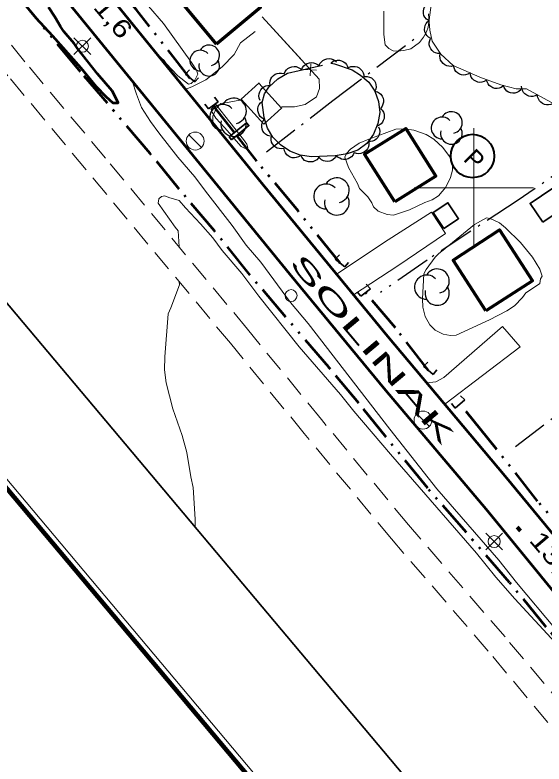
# Model space of a CAD drawing. Extents: x 386081 to 389416, y 5130568 to 5134082.
# Drawn here: x 387123.2 to 387211.7, y 5131703.4 to 5131828.9 of the extents above; entities that cross this region are included whole.
import ezdxf

# ---------------------------------------------------------------- set-up
doc = ezdxf.new("R2010")
doc.units = 0
doc.header["$LTSCALE"] = 1.2
for name, pattern in [('DASH_DOUBLE_DOT', [9.2, 5, -1.2, 0.3, -1.2, 0.3, -1.2]), ('DOT_DASHED', [7.7, 5, -1.2, 0.3, -1.2]), ('LONG_DASHED', [7.5, 6, -1.5]), ('MEDIUM_DASHED', [4.5, 3, -1.5])]:
    doc.linetypes.add(name, pattern=pattern)
for name, color, linetype, lineweight in [('1', 7, 'Continuous', 53), ('19', 7, 'Continuous', 13), ('2', 7, 'Continuous', 13), ('21', 7, 'LONG_DASHED', 35), ('26', 7, 'Continuous', 35), ('3', 7, 'Continuous', 140), ('31', 7, 'Continuous', 70), ('36', 7, 'Continuous', 13), ('37', 7, 'Continuous', 13), ('38', 7, 'Continuous', 40), ('4', 7, 'DASH_DOUBLE_DOT', 53), ('41', 7, 'DOT_DASHED', 25), ('44', 7, 'Continuous', 25), ('60', 7, 'Continuous', 13), ('61', 7, 'Continuous', 13)]:
    doc.layers.add(name, color=color, linetype=linetype, lineweight=lineweight)

msp = doc.modelspace()

# ---------------------------------------------------------------- linework, layer by layer
at = {"layer": '1'}
msp.add_lwpolyline([(387121.9, 5131834.27), (387126.67, 5131828.45), (387129.48, 5131825.47), (387134.19, 5131820.07), (387136.7, 5131817.04), (387138.41, 5131815.3), (387139.57, 5131814.24), (387140.44, 5131814.23), (387140.19, 5131814.85), (387139.46, 5131816.21), (387137.02, 5131819.06), (387133.66, 5131823.34), (387133.11, 5131824.14), (387131.33, 5131826.19), (387130.78, 5131826.99), (387129.87, 5131828.66), (387128.77, 5131830.27)], dxfattribs=at)
at = {"layer": '19', "linetype": 'MEDIUM_DASHED'}
for points in [[(387419.86, 5131465.28), (387409.58, 5131478.42), (387399.42, 5131492.13), (387388.58, 5131505.48), (387376.85, 5131519.68), (387361.58, 5131537.87), (387345.95, 5131556.26), (387332.63, 5131572.94), (387318.03, 5131590.26), (387289.95, 5131622.73), (387261.57, 5131657.26), (387248.72, 5131674.16), (387240.67, 5131682.87), (387222.15, 5131704.5), (387205.21, 5131724.76), (387189.03, 5131743.54), (387174.47, 5131761.16), (387162.09, 5131776.3), (387138.31, 5131804.98), (387124.85, 5131821.09), (387103.52, 5131847.43)], [(387416.99, 5131462.99), (387406.66, 5131476.2), (387396.52, 5131489.88), (387385.74, 5131503.15), (387374.03, 5131517.33), (387358.78, 5131535.5), (387343.12, 5131553.93), (387329.79, 5131570.61), (387315.24, 5131587.88), (387287.15, 5131620.36), (387258.69, 5131654.98), (387245.8, 5131671.94), (387237.91, 5131680.41), (387219.33, 5131702.11), (387202.39, 5131722.37), (387186.21, 5131741.16), (387171.61, 5131758.8), (387159.24, 5131773.95), (387122, 5131818.75), (387100.71, 5131845.03)]]:
    msp.add_lwpolyline(points, dxfattribs=at)
at = {"layer": '19'}
for points in [[(387151.77, 5131816.53), (387152.76, 5131816.92), (387155.1, 5131818.08), (387157.87, 5131820.28), (387159.86, 5131822.3), (387160.93, 5131824.28), (387163.39, 5131826.2)], [(387156.32, 5131810.9), (387156.3, 5131812.01), (387156.88, 5131813.26), (387157.64, 5131814.13), (387159.06, 5131814.32), (387160.82, 5131814.68)], [(387179.86, 5131782.03), (387187.28, 5131786.93), (387195.24, 5131792.32), (387192.89, 5131795.92), (387185.63, 5131791.29), (387177.01, 5131785.51)], [(387195.11, 5131763.72), (387207.75, 5131773.37), (387204.81, 5131776.75), (387194.94, 5131768.18), (387193.63, 5131767.46), (387192.09, 5131767.32)]]:
    msp.add_lwpolyline(points, dxfattribs=at)
at = {"layer": '2'}
for points in [[(387145.51, 5131830.44), (387148.05, 5131827.49), (387152.74, 5131820.97), (387153.59, 5131819.68), (387153.79, 5131819.01), (387153.3, 5131818.04), (387152.7, 5131817.49), (387152.24, 5131817.34), (387150.42, 5131818.76), (387148.51, 5131820.8), (387148.14, 5131821.32), (387147.21, 5131822.18), (387148.14, 5131821.32), (387148.51, 5131820.8), (387150.42, 5131818.76), (387152.24, 5131817.34), (387152.7, 5131817.49), (387153.3, 5131818.04), (387153.79, 5131819.01), (387153.59, 5131819.68), (387152.74, 5131820.97), (387148.05, 5131827.49), (387145.51, 5131830.44)], [(387184.93, 5131829.61), (387184.9, 5131825.68), (387185.14, 5131823.96), (387185.75, 5131823.34), (387186.49, 5131822.96), (387187.16, 5131822.89), (387188.27, 5131823.01), (387189.45, 5131823.3), (387190.87, 5131824.33), (387191.55, 5131825.25), (387192.05, 5131826.11), (387192.37, 5131826.9)], [(387213.75, 5131725.91), (387207.15, 5131733.84), (387204.15, 5131737.62), (387193.82, 5131749.58), (387185.94, 5131759.55), (387172.27, 5131777.25), (387169.28, 5131780.78), (387164.33, 5131787.52), (387161.89, 5131790.37), (387159.51, 5131793.65), (387155.06, 5131799.41), (387153.29, 5131801.82), (387150.42, 5131805.1), (387147.24, 5131809.18), (387145.84, 5131811.1), (387144.38, 5131813.45), (387143.53, 5131815.67), (387142.81, 5131817.89)], [(387150.65, 5131790.1), (387150.52, 5131792.78), (387149.97, 5131793.42), (387147.15, 5131797.4), (387147.28, 5131798.12), (387147.68, 5131798.55), (387148.26, 5131798.65), (387148.93, 5131798.36), (387150.68, 5131797.84), (387151.71, 5131796.61), (387154.22, 5131793.95), (387156.3, 5131791.59), (387157.88, 5131789.49), (387161.18, 5131785.65), (387163.99, 5131781.81), (387170.77, 5131773.33), (387177.67, 5131765.34), (387179.93, 5131762.56), (387186.04, 5131755.37), (387200.46, 5131738.76), (387203.7, 5131734.73), (387206.88, 5131731.14), (387213.61, 5131723.82)], [(387153.36, 5131743.11), (387153.37, 5131744.45), (387153.02, 5131749.8), (387152.6, 5131751.54), (387151.95, 5131755.65), (387151.18, 5131758.48), (387149.63, 5131762.97), (387148.47, 5131767.34), (387148.22, 5131769.51), (387148.28, 5131771.68), (387148.81, 5131778.87), (387149.28, 5131779.86), (387150.71, 5131783.74), (387150.67, 5131784.26)]]:
    msp.add_lwpolyline(points, dxfattribs=at)
at = {"layer": '2', "linetype": 'LONG_DASHED'}
msp.add_lwpolyline([(387192.89, 5131831.02), (387192.37, 5131826.9)], dxfattribs=at)
at = {"layer": '2'}
for points in [[(387158.28, 5131810.11), (387161.02, 5131806.92), (387161.73, 5131806.58), (387162.15, 5131806.74), (387161.99, 5131807.28), (387161.43, 5131808.08), (387156.84, 5131813.9), (387156.42, 5131813.67), (387156.04, 5131813.09), (387156.17, 5131812.65), (387156.81, 5131811.67)], [(387180.51, 5131800.7), (387179.03, 5131803.38), (387178.42, 5131805.11), (387178.67, 5131805.76), (387179.35, 5131806.44), (387180.77, 5131807.46), (387182.39, 5131808.16), (387186.95, 5131809.8), (387188.42, 5131809.88), (387189.92, 5131809.62), (387192, 5131808.9), (387193.27, 5131808.13), (387194.81, 5131806.76), (387195.93, 5131805.25), (387196.44, 5131803.98), (387196.43, 5131802.97), (387196.09, 5131801.7), (387195.28, 5131800.12), (387194.1, 5131798.62), (387193.04, 5131797.97), (387191.79, 5131797.55), (387189.23, 5131796.3), (387186.57, 5131795.4), (387185.5, 5131795.5), (387183.95, 5131796.09), (387183.17, 5131796.78), (387182.93, 5131797.46), (387182.22, 5131798.48), (387180.84, 5131799.9)], [(387194.6, 5131789.3), (387200.12, 5131793.82), (387202.12, 5131794.98), (387202.7, 5131794.84), (387204.3, 5131794.12), (387205.27, 5131793.3), (387207.79, 5131790.83), (387209.82, 5131788.34), (387211.06, 5131786.34), (387211.42, 5131785.18), (387211.14, 5131784.76), (387211.01, 5131783.98), (387210.62, 5131783.65), (387208.72, 5131782.4), (387208.16, 5131781.59), (387206.78, 5131780.2), (387205.52, 5131779.37), (387202.64, 5131777.88), (387197.05, 5131775.32), (387196.11, 5131775.23), (387194.85, 5131775.48), (387193.51, 5131776.13), (387192.61, 5131777.05), (387191.87, 5131778.43), (387191.44, 5131779.99), (387191.4, 5131781.41), (387191.6, 5131785.55), (387192, 5131786.3), (387193.51, 5131788.34), (387194.99, 5131789.76)]]:
    msp.add_lwpolyline(points, close=True, dxfattribs=at)
at = {"layer": '21', "linetype": 'Continuous', "lineweight": 53}
msp.add_lwpolyline([(387123.41, 5131841.68), (387169.11, 5131785.59), (387185.2, 5131766.08), (387202, 5131746.18), (387220.3, 5131723.8), (387235.44, 5131705.92), (387268.14, 5131666.61), (387305.79, 5131621.59), (387317.21, 5131608.28), (387321.56, 5131611.87), (387294.9, 5131644.01), (387283.94, 5131657.05), (387273.33, 5131670.01), (387260.65, 5131685.15), (387250.39, 5131696.7), (387237.96, 5131712), (387205.24, 5131751.69), (387185.58, 5131775.05), (387164.72, 5131800.51), (387132.8, 5131839.87)], dxfattribs=at)
at = {"layer": '26'}
for p, q in [((387151.71, 5131819.03), (387152.41, 5131819.73)), ((387151.71, 5131819.03), (387152.41, 5131819.73)), ((387153.31, 5131817.73), (387151.71, 5131819.03)), ((387153.31, 5131817.73), (387151.71, 5131819.03)), ((387153.31, 5131817.73), (387153.91, 5131818.43)), ((387153.31, 5131817.73), (387153.91, 5131818.43)), ((387157.18, 5131814.4), (387155.58, 5131813.2)), ((387157.18, 5131814.4), (387155.58, 5131813.2)), ((387157.18, 5131814.4), (387156.58, 5131815.2)), ((387157.18, 5131814.4), (387156.58, 5131815.2)), ((387155.58, 5131813.2), (387154.98, 5131814)), ((387155.58, 5131813.2), (387154.98, 5131814)), ((387176.79, 5131788.06), (387177.49, 5131788.76)), ((387176.79, 5131788.06), (387177.49, 5131788.76)), ((387178.39, 5131786.76), (387176.79, 5131788.06)), ((387178.39, 5131786.76), (387176.79, 5131788.06)), ((387178.39, 5131786.76), (387178.99, 5131787.46)), ((387178.39, 5131786.76), (387178.99, 5131787.46)), ((387182.67, 5131783.05), (387181.07, 5131781.85)), ((387182.67, 5131783.05), (387181.07, 5131781.85)), ((387182.67, 5131783.05), (387181.97, 5131783.85)), ((387182.67, 5131783.05), (387181.97, 5131783.85)), ((387181.07, 5131781.85), (387180.47, 5131782.55)), ((387181.07, 5131781.85), (387180.47, 5131782.55)), ((387191.59, 5131770.1), (387192.29, 5131770.8)), ((387191.59, 5131770.1), (387192.29, 5131770.8)), ((387193.19, 5131768.7), (387191.59, 5131770.1)), ((387193.19, 5131768.7), (387191.59, 5131770.1)), ((387193.19, 5131768.7), (387193.79, 5131769.5)), ((387193.19, 5131768.7), (387193.79, 5131769.5)), ((387198.47, 5131764.45), (387197.77, 5131765.15)), ((387198.47, 5131764.45), (387197.77, 5131765.15)), ((387198.47, 5131764.45), (387196.87, 5131763.05)), ((387198.47, 5131764.45), (387196.87, 5131763.05)), ((387196.87, 5131763.05), (387196.27, 5131763.85)), ((387196.87, 5131763.05), (387196.27, 5131763.85))]:
    msp.add_line(p, q, dxfattribs=at)
msp.add_lwpolyline([(387159.45, 5131808.05), (387159.05, 5131808.53), (387161.96, 5131810.88), (387162.34, 5131810.42)], close=True, dxfattribs=at)
at = {"layer": '3'}
msp.add_line((387207.27, 5131743.11), (387207.78, 5131742.5), dxfattribs=at)
at = {"layer": '31'}
for points in [[(387156.91, 5131824.08), (387150.49, 5131831.83), (387157.85, 5131837.94), (387164.28, 5131830.19)], [(387186.74, 5131797.62), (387181.71, 5131805.63), (387188.58, 5131809.94), (387193.61, 5131801.94)], [(387202.02, 5131779.36), (387196.51, 5131787.88), (387204.29, 5131792.92), (387209.81, 5131784.4)]]:
    msp.add_lwpolyline(points, close=True, dxfattribs=at)
at = {"layer": '31', "lineweight": 35}
for points in [[(387164.83, 5131810.67), (387161.05, 5131814.86), (387164.02, 5131817.54), (387167.8, 5131813.34)], [(387211.52, 5131794.21), (387218.96, 5131799.2), (387216.84, 5131802.36), (387209.4, 5131797.37)], [(387194.95, 5131793.17), (387193.18, 5131795.86), (387195.66, 5131797.49), (387197.43, 5131794.8)]]:
    msp.add_lwpolyline(points, close=True, dxfattribs=at)
at = {"layer": '36'}
for p, q in [((387135.87, 5131822.3), (387133.05, 5131825.12)), ((387133.05, 5131822.3), (387135.87, 5131825.12)), ((387154.42, 5131806.75), (387152.3, 5131808.89)), ((387192.55, 5131760), (387190.43, 5131762.14)), ((387204.8, 5131739.31), (387201.98, 5131742.13)), ((387201.98, 5131739.31), (387204.8, 5131742.13))]:
    msp.add_line(p, q, dxfattribs=at)
for centre, radius in [((387134.464, 5131823.715), 1), ((387153.35, 5131807.821), 1.5), ((387169.398, 5131781.93), 1), ((387191.48, 5131761.071), 1.5), ((387203.394, 5131740.725), 1)]:
    msp.add_circle(centre, radius, dxfattribs=at)
at = {"layer": '37'}
for p, q in [((387164.53, 5131828.61), (387171.29, 5131821.24)), ((387172.59, 5131818.76), (387172.68, 5131820.76)), ((387171.64, 5131819.81), (387173.64, 5131819.72))]:
    msp.add_line(p, q, dxfattribs=at)
for points in [[(387164.53, 5131828.61), (387174.09, 5131818.18), (387174.14, 5131816.63), (387173.66, 5131815.24), (387171.73, 5131813.94), (387169.98, 5131813.58), (387167.77, 5131813.54)], [(387173.99, 5131818.29), (387174.09, 5131818.18), (387174.14, 5131816.63), (387173.66, 5131815.24), (387171.73, 5131813.94), (387169.98, 5131813.58), (387167.77, 5131813.54)]]:
    msp.add_lwpolyline(points, dxfattribs=at)
at = {"layer": '38'}
msp.add_circle((387199.78, 5131805.31), 3.639, dxfattribs=at)
at = {"layer": '4'}
msp.add_line((387159.93, 5131809.24), (387156.38, 5131813.8), dxfattribs=at)
for points in [[(387152.51, 5131818.33), (387143.53, 5131829.78), (387132.15, 5131843.41)], [(387304.76, 5131614.3), (387278.42, 5131645.75), (387270.57, 5131654.84), (387266.41, 5131660.54), (387258.8, 5131670.18), (387248.97, 5131682.42), (387224.84, 5131711.15), (387216.87, 5131720.9), (387212.08, 5131726.4), (387205.97, 5131733.87), (387192.27, 5131749.66), (387180.72, 5131763.88), (387175.71, 5131769.92), (387162.49, 5131785.4), (387156.57, 5131792.8), (387150.69, 5131799.76), (387145.82, 5131805.76), (387134.13, 5131819.42), (387125.18, 5131830.3)], [(387177.59, 5131787.36), (387170.58, 5131796.13), (387163.66, 5131804.44), (387160.31, 5131808.76)], [(387192.39, 5131769.4), (387186.88, 5131776.55), (387181.87, 5131782.45)], [(387217.26, 5131739.9), (387210.66, 5131747.5), (387202.47, 5131757.86), (387197.67, 5131763.75)]]:
    msp.add_lwpolyline(points, dxfattribs=at)
at = {"layer": '41'}
for points in [[(387165.29, 5131806), (387176.38, 5131814.62), (387190.39, 5131825.21)], [(387217.86, 5131805.08), (387207.22, 5131797.81), (387192.19, 5131787.89), (387184.36, 5131782.43)], [(387206.95, 5131756.67), (387223.65, 5131769.34), (387237.8, 5131779.18), (387241.52, 5131781.86)]]:
    msp.add_lwpolyline(points, dxfattribs=at)
at = {"layer": '44'}
for points in [[(387192.38, 5131828.01), (387192.04, 5131828.26), (387191.8, 5131828.59), (387191.64, 5131828.88), (387191.56, 5131829.22), (387191.54, 5131829.59), (387191.62, 5131829.96), (387191.72, 5131830.27), (387191.93, 5131830.56), (387192.19, 5131830.82), (387192.49, 5131831.01)], [(387192.77, 5131825.03), (387192.4, 5131825.23), (387192.12, 5131825.53), (387191.93, 5131825.79), (387191.81, 5131826.12), (387191.75, 5131826.49), (387191.78, 5131826.87), (387191.84, 5131827.19), (387192.01, 5131827.5), (387192.23, 5131827.79), (387192.51, 5131828.02)], [(387194.39, 5131822.47), (387193.97, 5131822.48), (387193.58, 5131822.6), (387193.28, 5131822.74), (387193.02, 5131822.98), (387192.79, 5131823.27), (387192.64, 5131823.62), (387192.54, 5131823.93), (387192.54, 5131824.28), (387192.6, 5131824.65), (387192.74, 5131824.98)], [(387174.08, 5131820.4), (387174.23, 5131820.79), (387174.48, 5131821.11), (387174.72, 5131821.34), (387175.03, 5131821.5), (387175.38, 5131821.62), (387175.77, 5131821.64), (387176.09, 5131821.62), (387176.42, 5131821.5), (387176.74, 5131821.32), (387177.01, 5131821.07)], [(387196.59, 5131820.44), (387196.19, 5131820.34), (387195.78, 5131820.36), (387195.46, 5131820.42), (387195.14, 5131820.58), (387194.85, 5131820.81), (387194.61, 5131821.11), (387194.43, 5131821.38), (387194.35, 5131821.72), (387194.31, 5131822.09), (387194.36, 5131822.45)], [(387171.16, 5131819.73), (387171.31, 5131820.12), (387171.56, 5131820.44), (387171.8, 5131820.67), (387172.11, 5131820.84), (387172.46, 5131820.95), (387172.84, 5131820.97), (387173.17, 5131820.95), (387173.5, 5131820.83), (387173.82, 5131820.65), (387174.08, 5131820.4)], [(387176.11, 5131820.92), (387176.44, 5131821.18), (387176.82, 5131821.32), (387177.14, 5131821.39), (387177.49, 5131821.37), (387177.85, 5131821.28), (387178.19, 5131821.1), (387178.46, 5131820.92), (387178.68, 5131820.64), (387178.85, 5131820.32), (387178.95, 5131819.97)], [(387199.35, 5131819.25), (387198.99, 5131819.02), (387198.6, 5131818.92), (387198.27, 5131818.88), (387197.92, 5131818.93), (387197.57, 5131819.05), (387197.26, 5131819.26), (387197, 5131819.47), (387196.81, 5131819.77), (387196.67, 5131820.11), (387196.6, 5131820.46)], [(387165.93, 5131817.09), (387165.86, 5131817.5), (387165.92, 5131817.91), (387166.01, 5131818.23), (387166.2, 5131818.52), (387166.44, 5131818.8), (387166.76, 5131819.01), (387167.05, 5131819.16), (387167.4, 5131819.22), (387167.77, 5131819.22), (387168.12, 5131819.14)], [(387168.23, 5131819.06), (387168.39, 5131819.45), (387168.64, 5131819.77), (387168.87, 5131820), (387169.18, 5131820.17), (387169.54, 5131820.28), (387169.92, 5131820.3), (387170.24, 5131820.29), (387170.57, 5131820.16), (387170.9, 5131819.98), (387171.16, 5131819.73)], [(387179.02, 5131820.12), (387179.4, 5131820.29), (387179.81, 5131820.34), (387180.14, 5131820.34), (387180.47, 5131820.24), (387180.8, 5131820.08), (387181.09, 5131819.82), (387181.31, 5131819.59), (387181.46, 5131819.27), (387181.56, 5131818.91), (387181.58, 5131818.55)], [(387202.09, 5131818.03), (387201.73, 5131817.81), (387201.34, 5131817.7), (387201.01, 5131817.66), (387200.67, 5131817.71), (387200.32, 5131817.83), (387200, 5131818.05), (387199.75, 5131818.25), (387199.56, 5131818.55), (387199.41, 5131818.89), (387199.35, 5131819.25)], [(387181.74, 5131818.66), (387182.15, 5131818.66), (387182.54, 5131818.55), (387182.84, 5131818.41), (387183.11, 5131818.18), (387183.35, 5131817.9), (387183.51, 5131817.55), (387183.61, 5131817.24), (387183.62, 5131816.89), (387183.56, 5131816.52), (387183.43, 5131816.18)], [(387204.93, 5131817.06), (387204.59, 5131816.81), (387204.21, 5131816.68), (387203.88, 5131816.62), (387203.53, 5131816.65), (387203.17, 5131816.75), (387202.84, 5131816.94), (387202.58, 5131817.13), (387202.37, 5131817.42), (387202.2, 5131817.75), (387202.12, 5131818.1)], [(387164.22, 5131814.63), (387164.06, 5131815.02), (387164.02, 5131815.42), (387164.03, 5131815.75), (387164.14, 5131816.09), (387164.32, 5131816.41), (387164.58, 5131816.69), (387164.83, 5131816.91), (387165.15, 5131817.05), (387165.51, 5131817.14), (387165.87, 5131817.14)], [(387207.86, 5131816.38), (387207.55, 5131816.1), (387207.18, 5131815.93), (387206.86, 5131815.83), (387206.51, 5131815.83), (387206.15, 5131815.88), (387205.79, 5131816.04), (387205.51, 5131816.2), (387205.27, 5131816.46), (387205.07, 5131816.77), (387204.95, 5131817.11)], [(387210.63, 5131815.58), (387210.26, 5131815.38), (387209.86, 5131815.31), (387209.53, 5131815.29), (387209.19, 5131815.37), (387208.85, 5131815.52), (387208.55, 5131815.75), (387208.31, 5131815.98), (387208.14, 5131816.29), (387208.02, 5131816.64), (387207.99, 5131817)], [(387183.43, 5131816.19), (387183.84, 5131816.08), (387184.18, 5131815.86), (387184.44, 5131815.65), (387184.63, 5131815.36), (387184.79, 5131815.03), (387184.85, 5131814.65), (387184.87, 5131814.32), (387184.78, 5131813.98), (387184.63, 5131813.64), (387184.42, 5131813.35)], [(387213.27, 5131814.16), (387212.9, 5131813.96), (387212.5, 5131813.89), (387212.17, 5131813.87), (387211.83, 5131813.95), (387211.49, 5131814.1), (387211.19, 5131814.33), (387210.96, 5131814.56), (387210.79, 5131814.87), (387210.67, 5131815.22), (387210.63, 5131815.58)], [(387164.91, 5131811.48), (387164.54, 5131811.67), (387164.25, 5131811.96), (387164.05, 5131812.22), (387163.92, 5131812.55), (387163.84, 5131812.91), (387163.86, 5131813.29), (387163.91, 5131813.61), (387164.07, 5131813.93), (387164.29, 5131814.23), (387164.56, 5131814.46)], [(387184.36, 5131813.29), (387184.66, 5131813), (387184.85, 5131812.64), (387184.97, 5131812.33), (387185, 5131811.98), (387184.97, 5131811.61), (387184.84, 5131811.25), (387184.69, 5131810.96), (387184.45, 5131810.7), (387184.15, 5131810.48), (387183.82, 5131810.34)], [(387165.87, 5131808.63), (387165.47, 5131808.75), (387165.13, 5131808.98), (387164.88, 5131809.19), (387164.69, 5131809.49), (387164.55, 5131809.83), (387164.5, 5131810.21), (387164.49, 5131810.54), (387164.58, 5131810.87), (387164.74, 5131811.21), (387164.96, 5131811.49)], [(387184.05, 5131810.19), (387184.2, 5131809.8), (387184.23, 5131809.4), (387184.2, 5131809.07), (387184.08, 5131808.74), (387183.9, 5131808.42), (387183.63, 5131808.15), (387183.38, 5131807.94), (387183.05, 5131807.81), (387182.69, 5131807.73), (387182.33, 5131807.74)], [(387168.22, 5131806.59), (387167.81, 5131806.51), (387167.41, 5131806.56), (387167.09, 5131806.64), (387166.78, 5131806.82), (387166.5, 5131807.05), (387166.28, 5131807.37), (387166.12, 5131807.65), (387166.05, 5131808), (387166.04, 5131808.37), (387166.11, 5131808.72)], [(387182.42, 5131807.64), (387182.44, 5131807.23), (387182.34, 5131806.83), (387182.21, 5131806.53), (387181.99, 5131806.25), (387181.71, 5131806.01), (387181.37, 5131805.84), (387181.06, 5131805.72), (387180.71, 5131805.7), (387180.34, 5131805.75), (387180, 5131805.87)], [(387171.01, 5131805.41), (387170.66, 5131805.17), (387170.27, 5131805.05), (387169.95, 5131804.99), (387169.6, 5131805.03), (387169.24, 5131805.14), (387168.92, 5131805.34), (387168.66, 5131805.54), (387168.46, 5131805.83), (387168.3, 5131806.16), (387168.22, 5131806.51)], [(387173.98, 5131805.01), (387173.7, 5131804.7), (387173.35, 5131804.49), (387173.05, 5131804.36), (387172.7, 5131804.32), (387172.33, 5131804.34), (387171.97, 5131804.45), (387171.67, 5131804.58), (387171.4, 5131804.82), (387171.17, 5131805.1), (387171.01, 5131805.43)], [(387176.99, 5131805.38), (387176.77, 5131805.02), (387176.47, 5131804.75), (387176.2, 5131804.56), (387175.86, 5131804.46), (387175.5, 5131804.41), (387175.11, 5131804.45), (387174.8, 5131804.52), (387174.49, 5131804.7), (387174.21, 5131804.94), (387173.99, 5131805.23)], [(387179.95, 5131805.88), (387179.77, 5131805.5), (387179.5, 5131805.2), (387179.25, 5131804.99), (387178.93, 5131804.84), (387178.57, 5131804.75), (387178.19, 5131804.75), (387177.86, 5131804.79), (387177.54, 5131804.93), (387177.23, 5131805.14), (387176.99, 5131805.4)]]:
    msp.add_lwpolyline(points, dxfattribs=at)
at = {"layer": '44', "linetype": 'DOT_DASHED', "lineweight": 13}
msp.add_lwpolyline([(387213.51, 5131814.03), (387208.78, 5131816.57), (387207.06, 5131816.58), (387204.49, 5131817.22), (387200.98, 5131818.52), (387196.54, 5131820.49), (387194.46, 5131822.36), (387193, 5131824.58), (387192.65, 5131826.42), (387192.42, 5131829.13)], dxfattribs=at)
at = {"layer": '44', "linetype": 'DOT_DASHED'}
msp.add_lwpolyline([(387176.09, 5131820.86), (387176.65, 5131820.74), (387179.64, 5131819.74), (387181.04, 5131818.88), (387182.4, 5131817.69), (387183.44, 5131816.17), (387184.03, 5131814.47), (387184.24, 5131812.63), (387183.9, 5131810.76), (387183.19, 5131808.97), (387182.09, 5131807.4), (387180.58, 5131806.29), (387178.76, 5131805.69), (387176.8, 5131805.37), (387172.83, 5131805.17), (387170.92, 5131805.44), (387169.18, 5131806.13), (387167.64, 5131807.18), (387166.36, 5131808.47), (387165.44, 5131809.99), (387164.88, 5131811.75), (387164.58, 5131814.29), (387164.95, 5131815.74), (387165.69, 5131816.87), (387167.16, 5131818.24), (387168.79, 5131819.19)], close=True, dxfattribs=at)
at = {"layer": '44'}
for centre, radius, start, end in [((387154.196, 5131821.309), 1.728, 44.11537, 269.80396), ((387155.682, 5131822.173), 1.728, 282.26917, 149.72626), ((387155.682, 5131820.445), 1.728, 166.93686, 29.62122), ((387159.783, 5131812.878), 2.138, 282.26917, 149.72626), ((387157.944, 5131811.809), 2.138, 44.11537, 269.80396), ((387159.783, 5131810.739), 2.138, 166.93686, 29.62122), ((387194.676, 5131810.011), 1.818, 44.11537, 269.80396), ((387196.239, 5131810.92), 1.818, 282.26917, 149.72626), ((387196.239, 5131809.102), 1.818, 166.93686, 29.62122), ((387177.05, 5131799.578), 2.082, 282.26917, 149.72626), ((387177.05, 5131799.578), 2.082, 282.26917, 149.72626), ((387175.259, 5131798.537), 2.082, 44.11537, 269.80396), ((387175.259, 5131798.537), 2.082, 44.11537, 269.80396), ((387177.05, 5131797.496), 2.082, 166.93686, 29.62122), ((387177.05, 5131797.496), 2.082, 166.93686, 29.62122), ((387192.102, 5131783.346), 2.03, 44.11537, 269.80396), ((387192.102, 5131783.346), 2.03, 44.11537, 269.80396), ((387193.848, 5131784.361), 2.03, 282.26917, 149.72626), ((387193.848, 5131784.361), 2.03, 282.26917, 149.72626), ((387193.848, 5131782.331), 2.03, 166.93686, 29.62122), ((387193.848, 5131782.331), 2.03, 166.93686, 29.62122)]:
    msp.add_arc(centre, radius, start, end, dxfattribs=at)
at = {"layer": '60'}
msp.add_line((388114.02, 5130569.89), (386082.87, 5132988.02), dxfattribs=at)
at = {"layer": '60', "lineweight": 158}
msp.add_lwpolyline([(386081.46, 5132988.14), (387383.17, 5134081.54), (389415.62, 5131661.88), (388113.9, 5130568.48)], close=True, dxfattribs=at)
at = {"layer": '60', "lineweight": 35}
msp.add_lwpolyline([(386109.63, 5132985.69), (387380.72, 5134053.36), (389052.99, 5132062.51), (387781.9, 5130994.83)], close=True, dxfattribs=at)
at = {"layer": '61'}
for p, q in [((387200, 5131790), (387200, 5131810)), ((387190, 5131800), (387210, 5131800))]:
    msp.add_line(p, q, dxfattribs=at)

# ---------------------------------------------------------------- texts
at = {"layer": '21', "width": 2.3}
msp.add_text('SOLINAK', height=3, rotation=310.04, dxfattribs=at).set_placement((387168.96, 5131787.34))
at = {"layer": '3'}
for s, width, p in [('11,6   ', 1.3, (387134.26, 5131832.4)), ('13,3   ', 1.35, (387209.1, 5131740.89))]:
    msp.add_text(s, height=3, rotation=310.294, dxfattribs=dict(at, width=width)).set_placement(p)
at = {"layer": '38'}
msp.add_text('P', height=3, rotation=315.272, dxfattribs=at).set_placement((387198.08, 5131804.63))

doc.saveas('drawing.dxf')
